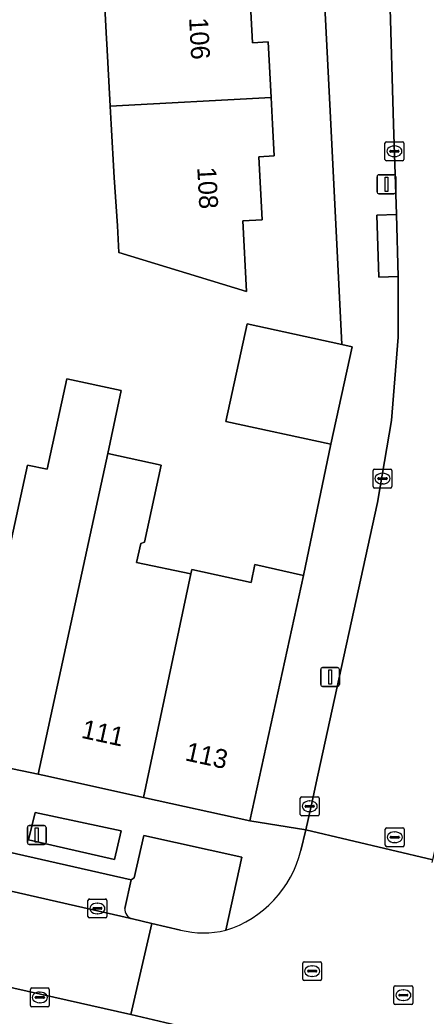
# Model space of a CAD drawing. Extents: x 159888 to 160761, y 384031 to 384750.
# Drawn here: x 160343.9 to 160365.4, y 384452.8 to 384505.5 of the extents above; entities that cross this region are included whole.
import ezdxf

# ---------------------------------------------------------------- set-up
doc = ezdxf.new("R2010")
doc.units = 0
for name, color, linetype in [('IMGEO_Erf', 7, 'Continuous'), ('IMGEO_Groenvoorziening', 7, 'Continuous'), ('IMGEO_Kolk', 7, 'Continuous'), ('IMGEO_Lichtmast', 7, 'Continuous'), ('IMGEO_Pand', 7, 'Continuous'), ('IMGEO_Pand_nummerreeks', 7, 'Continuous'), ('IMGEO_Parkeervlak_open', 7, 'Continuous'), ('IMGEO_Rijbaan_lokaal_open', 7, 'Continuous'), ('IMGEO_Rioolput', 7, 'Continuous'), ('IMGEO_Voetpad_open', 7, 'Continuous')]:
    doc.layers.add(name, color=color, linetype=linetype)

msp = doc.modelspace()

# ---------------------------------------------------------------- linework, layer by layer
at = {"layer": 'IMGEO_Erf'}
for points in [[(160343.27, 384477.243), (160344.295, 384481.966), (160345.342, 384481.739), (160346.381, 384486.526), (160349.26, 384485.901), (160348.55, 384482.581), (160351.38, 384481.967), (160350.493, 384477.882), (160350.293, 384477.819), (160350.073, 384476.806), (160352.952, 384476.214), (160353, 384476.436), (160356.139, 384475.754), (160356.346, 384476.709), (160358.908, 384476.121), (160360.37, 384483.069), (160354.807, 384484.277), (160355.926, 384489.431), (160360.951, 384488.341), (160360.36, 384500), (160359.184, 384523.196)], [(160356.033, 384507.614), (160356.209, 384504.305), (160357.037, 384504.349), (160357.194, 384501.405), (160357.269, 384500), (160357.358, 384498.32), (160356.541, 384498.276), (160356.718, 384494.935), (160355.699, 384494.881), (160355.897, 384491.144), (160349.14, 384493.207), (160349.066, 384494.613), (160348.882, 384497.177), (160348.732, 384500), (160348.682, 384500.948), (160348.506, 384504.251), (160348.492, 384504.508), (160348.348, 384507.203)]]:
    msp.add_lwpolyline(points, dxfattribs=at)
at = {"layer": 'IMGEO_Groenvoorziening'}
msp.add_lwpolyline([(160344.701, 384463.584), (160344.359, 384462.133), (160348.907, 384461.103), (160349.266, 384462.618)], close=True, dxfattribs=at)
for points in [[(160354.809, 384457.357), (160355.647, 384461.217), (160350.461, 384462.372), (160349.944, 384460.131), (160349.788, 384460.02)], [(160349.788, 384460.02), (160349.457, 384458.512)], [(160349.856, 384457.953), (160350.875, 384457.72), (160352.397, 384457.369)]]:
    msp.add_lwpolyline(points, dxfattribs=at)
for centre, radius, start, end in [((160349.977, 384458.461), 0.523, 174.4436, 256.593), ((160353.627, 384462.228), 5.013, 255.7935, 283.6364)]:
    msp.add_arc(centre, radius, start, end, dxfattribs=at)
at = {"layer": 'IMGEO_Kolk'}
for p, q in [((160363.303, 384499.063), (160364.155, 384499.063)), ((160363.228, 384498.137), (160363.228, 384498.989)), ((160363.487, 384498.557), (160363.487, 384498.569)), ((160363.925, 384498.52), (160363.527, 384498.52)), ((160363.53, 384498.606), (160363.928, 384498.606)), ((160363.716, 384498.843), (160363.741, 384498.843)), ((160363.971, 384498.569), (160363.971, 384498.557)), ((160364.229, 384498.989), (160364.229, 384498.137)), ((160364.155, 384498.063), (160363.303, 384498.063)), ((160363.739, 384498.283), (160363.714, 384498.283)), ((160362.597, 384480.822), (160362.597, 384481.674)), ((160362.672, 384481.748), (160363.524, 384481.748)), ((160363.598, 384481.674), (160363.598, 384480.822)), ((160362.856, 384481.242), (160362.856, 384481.254)), ((160363.294, 384481.205), (160362.896, 384481.205)), ((160362.899, 384481.291), (160363.297, 384481.291)), ((160363.085, 384481.528), (160363.11, 384481.528)), ((160363.34, 384481.254), (160363.34, 384481.242)), ((160363.524, 384480.748), (160362.672, 384480.748)), ((160363.108, 384480.968), (160363.083, 384480.968)), ((160358.744, 384463.488), (160358.744, 384464.34)), ((160358.819, 384464.414), (160359.671, 384464.414)), ((160359.745, 384464.34), (160359.745, 384463.488)), ((160359.003, 384463.908), (160359.003, 384463.92)), ((160359.441, 384463.871), (160359.043, 384463.871)), ((160359.046, 384463.957), (160359.444, 384463.957)), ((160359.232, 384464.194), (160359.257, 384464.194)), ((160359.487, 384463.92), (160359.487, 384463.908)), ((160359.671, 384463.414), (160358.819, 384463.414)), ((160359.255, 384463.634), (160359.23, 384463.634)), ((160347.575, 384459.009), (160348.427, 384459.009)), ((160347.5, 384458.083), (160347.5, 384458.935)), ((160347.759, 384458.503), (160347.759, 384458.515)), ((160348.197, 384458.466), (160347.799, 384458.466)), ((160347.802, 384458.552), (160348.2, 384458.552)), ((160347.988, 384458.789), (160348.013, 384458.789)), ((160348.243, 384458.515), (160348.243, 384458.503)), ((160348.501, 384458.935), (160348.501, 384458.083)), ((160348.427, 384458.009), (160347.575, 384458.009)), ((160348.011, 384458.229), (160347.986, 384458.229)), ((160344.453, 384453.376), (160344.453, 384454.228)), ((160344.528, 384454.302), (160345.38, 384454.302)), ((160345.454, 384454.228), (160345.454, 384453.376)), ((160344.712, 384453.796), (160344.712, 384453.808)), ((160345.15, 384453.759), (160344.752, 384453.759)), ((160344.755, 384453.845), (160345.153, 384453.845)), ((160344.941, 384454.082), (160344.966, 384454.082)), ((160345.196, 384453.808), (160345.196, 384453.796)), ((160345.38, 384453.302), (160344.528, 384453.302)), ((160344.964, 384453.522), (160344.939, 384453.522))]:
    msp.add_line(p, q, dxfattribs=at)
for points in [[(160363.303, 384499.063), (160364.155, 384499.063)], [(160363.228, 384498.137), (160363.228, 384498.989)], [(160364.229, 384498.989), (160364.229, 384498.137)], [(160364.155, 384498.063), (160363.303, 384498.063)], [(160362.597, 384480.822), (160362.597, 384481.674)], [(160362.672, 384481.748), (160363.524, 384481.748)], [(160363.598, 384481.674), (160363.598, 384480.822)], [(160363.524, 384480.748), (160362.672, 384480.748)], [(160358.744, 384463.488), (160358.744, 384464.34)], [(160358.819, 384464.414), (160359.671, 384464.414)], [(160359.745, 384464.34), (160359.745, 384463.488)], [(160359.671, 384463.414), (160358.819, 384463.414)], [(160347.575, 384459.009), (160348.427, 384459.009)], [(160347.5, 384458.083), (160347.5, 384458.935)], [(160348.501, 384458.935), (160348.501, 384458.083)], [(160348.427, 384458.009), (160347.575, 384458.009)], [(160344.453, 384453.376), (160344.453, 384454.228)], [(160344.528, 384454.302), (160345.38, 384454.302)], [(160345.454, 384454.228), (160345.454, 384453.376)], [(160345.38, 384453.302), (160344.528, 384453.302)]]:
    msp.add_lwpolyline(points, dxfattribs=at)
for centre, radius, start, end in [((160363.305, 384498.987), 0.0765, 91.552, 178.448), ((160363.305, 384498.987), 0.0765, 91.552, 178.448), ((160364.153, 384498.987), 0.0765, 1.552, 88.448), ((160364.153, 384498.987), 0.0765, 1.552, 88.448), ((160363.527, 384498.566), 0.0403, 85.8775, 175.7526), ((160363.524, 384498.556), 0.0366, 178.938, 274.7102), ((160363.928, 384498.563), 0.043, 264.8664, 352.4533), ((160363.932, 384498.568), 0.0386, 1.7309, 96.639), ((160363.305, 384498.139), 0.0765, 181.552, 268.448), ((160363.305, 384498.139), 0.0765, 181.552, 268.448), ((160364.153, 384498.139), 0.0765, 271.552, 358.448), ((160364.153, 384498.139), 0.0765, 271.552, 358.448), ((160362.674, 384481.672), 0.0765, 91.552, 178.448), ((160362.674, 384481.672), 0.0765, 91.552, 178.448), ((160363.522, 384481.672), 0.0765, 1.552, 88.448), ((160363.522, 384481.672), 0.0765, 1.552, 88.448), ((160362.896, 384481.251), 0.0403, 85.8775, 175.7526), ((160362.893, 384481.241), 0.0366, 178.938, 274.7102), ((160363.297, 384481.248), 0.043, 264.8664, 352.4533), ((160363.301, 384481.253), 0.0386, 1.7309, 96.639), ((160362.674, 384480.824), 0.0765, 181.552, 268.448), ((160362.674, 384480.824), 0.0765, 181.552, 268.448), ((160363.522, 384480.824), 0.0765, 271.552, 358.448), ((160363.522, 384480.824), 0.0765, 271.552, 358.448), ((160358.821, 384464.338), 0.0765, 91.552, 178.448), ((160358.821, 384464.338), 0.0765, 91.552, 178.448), ((160359.669, 384464.338), 0.0765, 1.552, 88.448), ((160359.669, 384464.338), 0.0765, 1.552, 88.448), ((160359.043, 384463.917), 0.0403, 85.8775, 175.7526), ((160359.04, 384463.907), 0.0366, 178.938, 274.7102), ((160359.444, 384463.914), 0.043, 264.8664, 352.4533), ((160359.448, 384463.919), 0.0386, 1.7309, 96.639), ((160358.821, 384463.49), 0.0765, 181.552, 268.448), ((160358.821, 384463.49), 0.0765, 181.552, 268.448), ((160359.669, 384463.49), 0.0765, 271.552, 358.448), ((160359.669, 384463.49), 0.0765, 271.552, 358.448), ((160347.577, 384458.933), 0.0765, 91.552, 178.448), ((160347.577, 384458.933), 0.0765, 91.552, 178.448), ((160348.425, 384458.933), 0.0765, 1.552, 88.448), ((160348.425, 384458.933), 0.0765, 1.552, 88.448), ((160347.799, 384458.512), 0.0403, 85.8775, 175.7526), ((160347.796, 384458.502), 0.0366, 178.938, 274.7102), ((160348.2, 384458.509), 0.043, 264.8664, 352.4533), ((160348.204, 384458.514), 0.0386, 1.7309, 96.639), ((160347.577, 384458.085), 0.0765, 181.552, 268.448), ((160347.577, 384458.085), 0.0765, 181.552, 268.448), ((160348.425, 384458.085), 0.0765, 271.552, 358.448), ((160348.425, 384458.085), 0.0765, 271.552, 358.448), ((160344.53, 384454.226), 0.0765, 91.552, 178.448), ((160344.53, 384454.226), 0.0765, 91.552, 178.448), ((160345.378, 384454.226), 0.0765, 1.552, 88.448), ((160345.378, 384454.226), 0.0765, 1.552, 88.448), ((160344.752, 384453.805), 0.0403, 85.8775, 175.7526), ((160344.749, 384453.795), 0.0366, 178.938, 274.7102), ((160345.153, 384453.802), 0.043, 264.8664, 352.4533), ((160345.157, 384453.807), 0.0386, 1.7309, 96.639), ((160344.53, 384453.378), 0.0765, 181.552, 268.448), ((160344.53, 384453.378), 0.0765, 181.552, 268.448), ((160345.378, 384453.378), 0.0765, 271.552, 358.448), ((160345.378, 384453.378), 0.0765, 271.552, 358.448)]:
    msp.add_arc(centre, radius, start, end, dxfattribs=at)
for centre, major_axis, ratio, start_param, end_param in [((160363.715, 384498.563), (-0.387, 0.002), 0.722429, 4.712389, 7.853982), ((160363.74, 384498.563), (-0.39, 0.002), 0.717154, 1.570796, 4.712389), ((160363.084, 384481.248), (-0.387, 0.002), 0.722429, 4.712389, 7.853982), ((160363.109, 384481.248), (-0.39, 0.002), 0.717154, 1.570796, 4.712389), ((160359.231, 384463.914), (-0.387, 0.002), 0.722429, 4.712389, 7.853982), ((160359.256, 384463.914), (-0.39, 0.002), 0.717154, 1.570796, 4.712389), ((160347.987, 384458.509), (-0.387, 0.002), 0.722429, 4.712389, 7.853982), ((160348.012, 384458.509), (-0.39, 0.002), 0.717154, 1.570796, 4.712389), ((160344.94, 384453.802), (-0.387, 0.002), 0.722429, 4.712389, 7.853982), ((160344.965, 384453.802), (-0.39, 0.002), 0.717154, 1.570796, 4.712389)]:
    msp.add_ellipse(centre, major_axis=major_axis, ratio=ratio, start_param=start_param, end_param=end_param, dxfattribs=at)
at = {"layer": 'IMGEO_Lichtmast'}
for p, q in [((160362.811, 384496.418), (160362.811, 384497.218)), ((160362.811, 384497.218), (160362.811, 384496.418)), ((160362.911, 384497.318), (160363.701, 384497.318)), ((160363.701, 384497.318), (160362.911, 384497.318)), ((160363.801, 384497.218), (160363.801, 384496.418)), ((160363.801, 384496.418), (160363.801, 384497.218)), ((160363.701, 384496.318), (160362.911, 384496.318)), ((160362.911, 384496.318), (160363.701, 384496.318)), ((160359.828, 384470.352), (160359.828, 384471.152)), ((160359.828, 384471.152), (160359.828, 384470.352)), ((160359.928, 384471.252), (160360.718, 384471.252)), ((160360.718, 384471.252), (160359.928, 384471.252)), ((160360.818, 384471.152), (160360.818, 384470.352)), ((160360.818, 384470.352), (160360.818, 384471.152)), ((160360.718, 384470.252), (160359.928, 384470.252)), ((160359.928, 384470.252), (160360.718, 384470.252)), ((160344.294, 384461.996), (160344.294, 384462.796)), ((160344.294, 384462.796), (160344.294, 384461.996)), ((160344.394, 384462.896), (160345.184, 384462.896)), ((160345.184, 384462.896), (160344.394, 384462.896)), ((160345.284, 384462.796), (160345.284, 384461.996)), ((160345.284, 384461.996), (160345.284, 384462.796)), ((160345.184, 384461.896), (160344.394, 384461.896)), ((160344.394, 384461.896), (160345.184, 384461.896))]:
    msp.add_line(p, q, dxfattribs=at)
for points in [[(160363.231, 384497.193), (160363.381, 384497.193), (160363.381, 384496.443), (160363.231, 384496.443), (160363.231, 384497.193)], [(160360.248, 384471.127), (160360.398, 384471.127), (160360.398, 384470.377), (160360.248, 384470.377), (160360.248, 384471.127)], [(160344.714, 384462.771), (160344.864, 384462.771), (160344.864, 384462.021), (160344.714, 384462.021), (160344.714, 384462.771)]]:
    msp.add_lwpolyline(points, dxfattribs=at)
for centre, start, end in [((160362.911, 384497.218), 90, 180), ((160362.911, 384497.218), 90, 180), ((160363.701, 384497.218), 0, 90), ((160363.701, 384497.218), 360, 90), ((160362.911, 384496.418), 180, 270), ((160362.911, 384496.418), 180, 270), ((160363.701, 384496.418), 270, 0), ((160363.701, 384496.418), 270, 0), ((160359.928, 384471.152), 90, 180), ((160359.928, 384471.152), 90, 180), ((160360.718, 384471.152), 0, 90), ((160360.718, 384471.152), 360, 90), ((160359.928, 384470.352), 180, 270), ((160359.928, 384470.352), 180, 270), ((160360.718, 384470.352), 270, 0), ((160360.718, 384470.352), 270, 0), ((160344.394, 384462.796), 90, 180), ((160344.394, 384462.796), 90, 180), ((160345.184, 384462.796), 0, 90), ((160345.184, 384462.796), 360, 90), ((160344.394, 384461.996), 180, 270), ((160344.394, 384461.996), 180, 270), ((160345.184, 384461.996), 270, 0), ((160345.184, 384461.996), 270, 0)]:
    msp.add_arc(centre, 0.1, start, end, dxfattribs=at)
at = {"layer": 'IMGEO_Pand'}
for points in [[(160356.033, 384507.614), (160348.348, 384507.203), (160348.492, 384504.508), (160348.506, 384504.251), (160348.682, 384500.948), (160357.194, 384501.405), (160357.037, 384504.349), (160356.209, 384504.305)], [(160356.541, 384498.276), (160357.358, 384498.32), (160357.269, 384500), (160357.194, 384501.405), (160348.682, 384500.948), (160348.732, 384500), (160348.882, 384497.177), (160349.066, 384494.613), (160349.14, 384493.207), (160355.897, 384491.144), (160355.699, 384494.881), (160356.718, 384494.935)], [(160360.951, 384488.341), (160355.926, 384489.431), (160354.807, 384484.277), (160360.37, 384483.069), (160361.489, 384488.224)], [(160348.55, 384482.581), (160349.26, 384485.901), (160346.381, 384486.526), (160345.342, 384481.739), (160344.295, 384481.966), (160343.27, 384477.243), (160341.352, 384477.659), (160340.719, 384474.745), (160338.631, 384475.199), (160337.951, 384472.067), (160336.774, 384467.292), (160344.87, 384465.614)], [(160352.698, 384475.043), (160352.952, 384476.214), (160350.073, 384476.806), (160350.293, 384477.819), (160350.493, 384477.882), (160351.38, 384481.967), (160348.55, 384482.581), (160344.87, 384465.614), (160345.114, 384465.563), (160350.448, 384464.383)], [(160358.908, 384476.121), (160356.346, 384476.709), (160356.139, 384475.754), (160353, 384476.436), (160352.952, 384476.214), (160352.698, 384475.043), (160350.448, 384464.383), (160356.073, 384463.138)]]:
    msp.add_lwpolyline(points, close=True, dxfattribs=at)
at = {"layer": 'IMGEO_Parkeervlak_open'}
for points in [[(160349.457, 384458.512), (160349.788, 384460.02), (160334.593, 384463.468), (160283.766, 384475.429)], [(160282.941, 384473.571), (160333.744, 384461.627), (160349.856, 384457.953)], [(160349.763, 384452.894), (160339.475, 384455.203), (160333.88, 384456.459)], [(160334.216, 384455.884), (160333.85, 384454.4), (160357.759, 384448.977), (160358.168, 384450.919), (160349.763, 384452.894)]]:
    msp.add_lwpolyline(points, dxfattribs=at)
msp.add_arc((160349.977, 384458.461), 0.523, 174.4436, 256.593, dxfattribs=at)
at = {"layer": 'IMGEO_Rijbaan_lokaal_open'}
for points in [[(160363.478, 384506.755), (160363.686, 384500), (160363.834, 384495.216), (160363.935, 384491.933), (160363.929, 384488.724), (160363.581, 384484.328), (160362.841, 384479.981), (160359.674, 384465.568), (160359.312, 384463.92), (160359.041, 384462.675), (160365.77, 384461.083), (160366.177, 384462.861), (160366.451, 384463.997), (160370.273, 384480.487), (160370.648, 384482.549), (160370.978, 384485.668), (160371.028, 384488.804), (160371.025, 384488.905), (160371.009, 384496.794), (160370.869, 384500), (160370.703, 384503.798), (160370.705, 384504.025), (160370.606, 384506.023)], [(160262.473, 384473.353), (160264.43, 384472.842), (160266.385, 384472.302), (160300.374, 384464.334), (160300.453, 384464.316), (160302.52, 384463.845), (160332.335, 384456.834), (160332.396, 384456.82), (160333.88, 384456.459), (160339.475, 384455.203), (160349.763, 384452.894), (160350.875, 384457.72), (160349.856, 384457.953), (160333.744, 384461.627), (160282.941, 384473.571)], [(160365.728, 384460.934), (160365.77, 384461.083), (160359.041, 384462.675), (160358.78, 384461.583)], [(160352.397, 384457.369), (160350.875, 384457.72), (160349.763, 384452.894), (160358.168, 384450.919), (160360.67, 384450.338), (160362.748, 384449.857), (160370.401, 384448.105), (160371.5, 384452.948), (160371.304, 384452.993), (160370.712, 384453.092)]]:
    msp.add_lwpolyline(points, dxfattribs=at)
for centre, radius, start, end in [((160353.052, 384462.986), 5.897, 287.3302, 346.2335), ((160353.627, 384462.228), 5.013, 255.7935, 283.6364)]:
    msp.add_arc(centre, radius, start, end, dxfattribs=at)
at = {"layer": 'IMGEO_Rioolput'}
for p, q in [((160363.246, 384461.85), (160363.246, 384462.702)), ((160363.321, 384462.776), (160364.173, 384462.776)), ((160364.247, 384462.702), (160364.247, 384461.85)), ((160363.505, 384462.27), (160363.505, 384462.282)), ((160363.943, 384462.233), (160363.545, 384462.233)), ((160363.548, 384462.319), (160363.946, 384462.319)), ((160363.734, 384462.556), (160363.759, 384462.556)), ((160363.989, 384462.282), (160363.989, 384462.27)), ((160364.173, 384461.776), (160363.321, 384461.776)), ((160363.757, 384461.996), (160363.732, 384461.996)), ((160358.874, 384454.767), (160358.874, 384455.619)), ((160358.949, 384455.693), (160359.801, 384455.693)), ((160359.362, 384455.473), (160359.387, 384455.473)), ((160359.875, 384455.619), (160359.875, 384454.767)), ((160359.133, 384455.187), (160359.133, 384455.199)), ((160359.571, 384455.15), (160359.173, 384455.15)), ((160359.176, 384455.236), (160359.574, 384455.236)), ((160359.385, 384454.913), (160359.36, 384454.913)), ((160359.617, 384455.199), (160359.617, 384455.187)), ((160359.801, 384454.693), (160358.949, 384454.693)), ((160363.701, 384453.497), (160363.701, 384454.349)), ((160363.776, 384454.423), (160364.628, 384454.423)), ((160364.702, 384454.349), (160364.702, 384453.497)), ((160363.96, 384453.917), (160363.96, 384453.929)), ((160364.398, 384453.88), (160364, 384453.88)), ((160364.003, 384453.966), (160364.401, 384453.966)), ((160364.189, 384454.203), (160364.214, 384454.203)), ((160364.444, 384453.929), (160364.444, 384453.917)), ((160364.628, 384453.423), (160363.776, 384453.423)), ((160364.212, 384453.643), (160364.187, 384453.643))]:
    msp.add_line(p, q, dxfattribs=at)
for points in [[(160363.246, 384461.85), (160363.246, 384462.702)], [(160363.321, 384462.776), (160364.173, 384462.776)], [(160364.247, 384462.702), (160364.247, 384461.85)], [(160364.173, 384461.776), (160363.321, 384461.776)], [(160358.874, 384454.767), (160358.874, 384455.619)], [(160358.949, 384455.693), (160359.801, 384455.693)], [(160359.875, 384455.619), (160359.875, 384454.767)], [(160359.801, 384454.693), (160358.949, 384454.693)], [(160363.701, 384453.497), (160363.701, 384454.349)], [(160363.776, 384454.423), (160364.628, 384454.423)], [(160364.702, 384454.349), (160364.702, 384453.497)], [(160364.628, 384453.423), (160363.776, 384453.423)]]:
    msp.add_lwpolyline(points, dxfattribs=at)
for centre, radius, start, end in [((160363.323, 384462.7), 0.0765, 91.552, 178.448), ((160363.323, 384462.7), 0.0765, 91.552, 178.448), ((160364.171, 384462.7), 0.0765, 1.552, 88.448), ((160364.171, 384462.7), 0.0765, 1.552, 88.448), ((160363.545, 384462.279), 0.0403, 85.8775, 175.7526), ((160363.542, 384462.269), 0.0366, 178.938, 274.7102), ((160363.946, 384462.276), 0.043, 264.8664, 352.4533), ((160363.95, 384462.281), 0.0386, 1.7309, 96.639), ((160363.323, 384461.852), 0.0765, 181.552, 268.448), ((160363.323, 384461.852), 0.0765, 181.552, 268.448), ((160364.171, 384461.852), 0.0765, 271.552, 358.448), ((160364.171, 384461.852), 0.0765, 271.552, 358.448), ((160358.951, 384455.617), 0.0765, 91.552, 178.448), ((160358.951, 384455.617), 0.0765, 91.552, 178.448), ((160359.799, 384455.617), 0.0765, 1.552, 88.448), ((160359.799, 384455.617), 0.0765, 1.552, 88.448), ((160358.951, 384454.769), 0.0765, 181.552, 268.448), ((160358.951, 384454.769), 0.0765, 181.552, 268.448), ((160359.173, 384455.196), 0.0403, 85.8775, 175.7526), ((160359.17, 384455.186), 0.0366, 178.938, 274.7102), ((160359.574, 384455.193), 0.043, 264.8664, 352.4533), ((160359.578, 384455.198), 0.0386, 1.7309, 96.639), ((160359.799, 384454.769), 0.0765, 271.552, 358.448), ((160359.799, 384454.769), 0.0765, 271.552, 358.448), ((160363.778, 384454.347), 0.0765, 91.552, 178.448), ((160363.778, 384454.347), 0.0765, 91.552, 178.448), ((160364.626, 384454.347), 0.0765, 1.552, 88.448), ((160364.626, 384454.347), 0.0765, 1.552, 88.448), ((160364, 384453.926), 0.0403, 85.8775, 175.7526), ((160363.997, 384453.916), 0.0366, 178.938, 274.7102), ((160364.401, 384453.923), 0.043, 264.8664, 352.4533), ((160364.405, 384453.928), 0.0386, 1.7309, 96.639), ((160363.778, 384453.499), 0.0765, 181.552, 268.448), ((160363.778, 384453.499), 0.0765, 181.552, 268.448), ((160364.626, 384453.499), 0.0765, 271.552, 358.448), ((160364.626, 384453.499), 0.0765, 271.552, 358.448)]:
    msp.add_arc(centre, radius, start, end, dxfattribs=at)
for centre, major_axis, ratio, start_param, end_param in [((160363.733, 384462.276), (-0.387, 0.002), 0.722429, 4.712389, 7.853982), ((160363.758, 384462.276), (-0.39, 0.002), 0.717154, 1.570796, 4.712389), ((160359.361, 384455.193), (-0.387, 0.002), 0.722429, 4.712389, 7.853982), ((160359.386, 384455.193), (-0.39, 0.002), 0.717154, 1.570796, 4.712389), ((160364.188, 384453.923), (-0.387, 0.002), 0.722429, 4.712389, 7.853982), ((160364.213, 384453.923), (-0.39, 0.002), 0.717154, 1.570796, 4.712389)]:
    msp.add_ellipse(centre, major_axis=major_axis, ratio=ratio, start_param=start_param, end_param=end_param, dxfattribs=at)
at = {"layer": 'IMGEO_Voetpad_open'}
for points in [[(160359.184, 384523.196), (160360.36, 384500), (160360.951, 384488.341), (160361.489, 384488.224), (160360.37, 384483.069), (160358.908, 384476.121), (160356.073, 384463.138), (160359.041, 384462.675), (160359.312, 384463.92), (160359.674, 384465.568), (160362.841, 384479.981), (160363.581, 384484.328), (160363.929, 384488.724), (160363.935, 384491.933), (160362.895, 384491.901), (160362.794, 384495.184), (160363.834, 384495.216), (160363.686, 384500), (160363.478, 384506.755)], [(160263.206, 384478.674), (160263.556, 384480.169), (160281.368, 384475.976), (160281.556, 384476.186), (160281.688, 384476.754), (160275.469, 384478.233), (160275.784, 384479.553), (160286.347, 384476.907), (160286.066, 384475.715), (160283.853, 384476.251), (160283.695, 384475.682), (160283.766, 384475.429), (160334.593, 384463.468), (160349.788, 384460.02), (160349.944, 384460.131), (160350.461, 384462.372), (160355.647, 384461.217), (160354.809, 384457.357)], [(160358.78, 384461.583), (160359.041, 384462.675), (160356.073, 384463.138), (160350.448, 384464.383), (160345.114, 384465.563), (160344.87, 384465.614), (160336.774, 384467.292), (160334.796, 384467.707), (160329.273, 384468.85)]]:
    msp.add_lwpolyline(points, dxfattribs=at)
for points in [[(160363.935, 384491.933), (160363.834, 384495.216), (160362.794, 384495.184), (160362.895, 384491.901)], [(160344.701, 384463.584), (160349.266, 384462.618), (160348.907, 384461.103), (160344.359, 384462.133)]]:
    msp.add_lwpolyline(points, close=True, dxfattribs=at)
msp.add_arc((160353.052, 384462.986), 5.897, 287.3302, 346.2335, dxfattribs=at)

# ---------------------------------------------------------------- texts
at = {"layer": 'IMGEO_Pand_nummerreeks'}
for s, rotation, p in [('106', 273.0422, (160352.855, 384505.617)), ('108', 273.0307, (160353.287, 384497.714)), ('111', 347.7616, (160347.104, 384467.543)), ('113', 347.733, (160352.597, 384466.351))]:
    msp.add_text(s, height=1, rotation=rotation, dxfattribs=at).set_placement(p)

doc.saveas('drawing.dxf')
